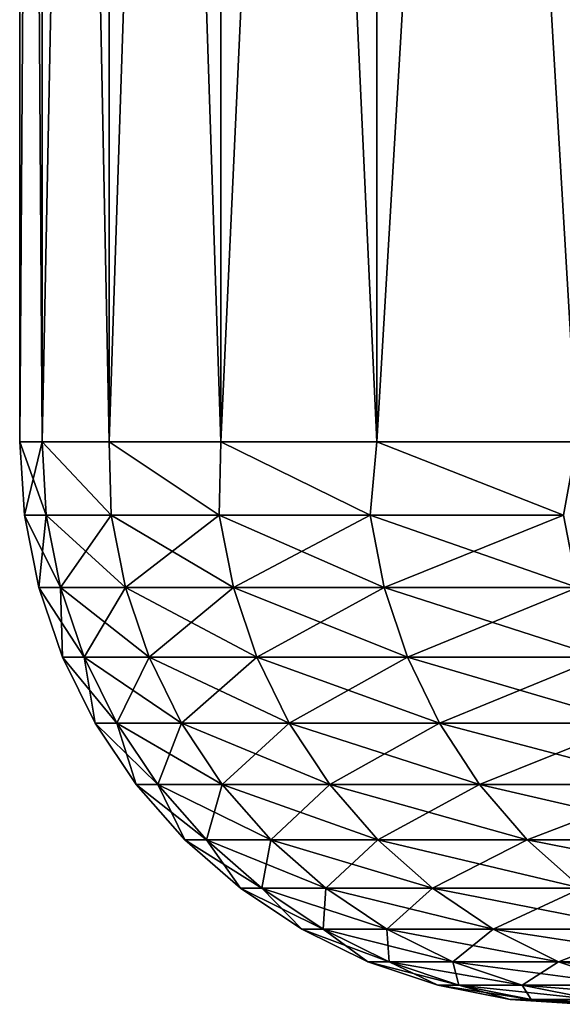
# Model space of a CAD drawing. Header units: metres. Extents: x -30 to 30, y -76 to 64.
# Tile 336 of 541: x -30 to -29.036, y 57.5 to 59.25. Entities that reach past the tile are written whole.
import ezdxf

# ---------------------------------------------------------------- set-up
doc = ezdxf.new("R2010")
doc.units = ezdxf.units.M
doc.layers.add('solid_508511', color=7, linetype='CONTINUOUS')

msp = doc.modelspace()

# ---------------------------------------------------------------- linework, layer by layer
at = {"layer": 'solid_508511'}
for points in [[(-30, 58.5), (-30, 64.5), (-29.960224, 64.5, -1.544322)], [(-29.960222, 58.5, -1.544363), (-30, 58.5), (-29.960224, 64.5, -1.544322)], [(-29.960222, 58.5, 1.544363), (-30, 64.5), (-30, 58.5)], [(-29.960222, 58.5, 1.544363), (-29.960224, 64.5, 1.544322), (-30, 64.5)], [(-29.960222, 58.5, -1.544363), (-29.960224, 64.5, -1.544322), (-29.840996, 64.5, -3.084619)], [(-29.840996, 58.5, 3.084631), (-29.840996, 64.5, 3.084619), (-29.960224, 64.5, 1.544322)], [(-29.960222, 58.5, 1.544363), (-29.840996, 58.5, 3.084631), (-29.960224, 64.5, 1.544322)], [(-29.840996, 58.5, -3.084631), (-29.960222, 58.5, -1.544363), (-29.840996, 64.5, -3.084619)], [(-29.840996, 58.5, -3.084631), (-29.840996, 64.5, -3.084619), (-29.642626, 64.5, -4.616762)], [(-29.642637, 58.5, -4.616719), (-29.840996, 58.5, -3.084631), (-29.642626, 64.5, -4.616762)], [(-29.642637, 58.5, 4.616719), (-29.642626, 64.5, 4.616762), (-29.840996, 64.5, 3.084619)], [(-29.840996, 58.5, 3.084631), (-29.642637, 58.5, 4.616719), (-29.840996, 64.5, 3.084619)], [(-29.642637, 58.5, -4.616719), (-29.642626, 64.5, -4.616762), (-29.365669, 64.5, -6.136566)], [(-29.365669, 58.5, -6.136565), (-29.642637, 58.5, -4.616719), (-29.365669, 64.5, -6.136566)], [(-29.642637, 58.5, 4.616719), (-29.365669, 58.5, 6.136565), (-29.642626, 64.5, 4.616762)], [(-29.365669, 58.5, 6.136565), (-29.365669, 64.5, 6.136566), (-29.642626, 64.5, 4.616762)], [(-29.365669, 58.5, -6.136565), (-29.365669, 64.5, -6.136566), (-29.010811, 64.5, -7.640211)], [(-29.01083, 58.5, -7.640138), (-29.365669, 58.5, -6.136565), (-29.010811, 64.5, -7.640211)], [(-29.01083, 58.5, 7.640138), (-29.010811, 64.5, 7.640211), (-29.365669, 64.5, 6.136566)], [(-29.365669, 58.5, 6.136565), (-29.01083, 58.5, 7.640138), (-29.365669, 64.5, 6.136566)], [(-29.991446, 58.369473), (-30, 58.5), (-29.960222, 58.5, -1.544363)], [(-29.952951, 58.369473, 1.519042), (-29.960222, 58.5, 1.544363), (-30, 58.5)], [(-29.952951, 58.369473, 1.519042), (-30, 58.5), (-29.991446, 58.369473)], [(-29.952951, 58.369473, -1.519042), (-29.991446, 58.369473), (-29.960222, 58.5, -1.544363)], [(-29.837568, 58.369473, -3.034184), (-29.960222, 58.5, -1.544363), (-29.840996, 58.5, -3.084631)], [(-29.837568, 58.369473, -3.034184), (-29.952951, 58.369473, -1.519042), (-29.960222, 58.5, -1.544363)], [(-29.837568, 58.369473, 3.034184), (-29.840996, 58.5, 3.084631), (-29.960222, 58.5, 1.544363)], [(-29.952951, 58.369473, 1.519042), (-29.837568, 58.369473, 3.034184), (-29.960222, 58.5, 1.544363)], [(-29.645594, 58.369473, -4.541538), (-29.840996, 58.5, -3.084631), (-29.642637, 58.5, -4.616719)], [(-29.645594, 58.369473, -4.541538), (-29.837568, 58.369473, -3.034184), (-29.840996, 58.5, -3.084631)], [(-29.645594, 58.369473, 4.541538), (-29.642637, 58.5, 4.616719), (-29.840996, 58.5, 3.084631)], [(-29.837568, 58.369473, 3.034184), (-29.645594, 58.369473, 4.541538), (-29.840996, 58.5, 3.084631)], [(-29.377518, 58.369473, -6.037233), (-29.645594, 58.369473, -4.541538), (-29.642637, 58.5, -4.616719)], [(-29.645594, 58.369473, 4.541538), (-29.377518, 58.369473, 6.037233), (-29.642637, 58.5, 4.616719)], [(-29.377518, 58.369473, -6.037233), (-29.642637, 58.5, -4.616719), (-29.365669, 58.5, -6.136565)], [(-29.377518, 58.369473, 6.037233), (-29.365669, 58.5, 6.136565), (-29.642637, 58.5, 4.616719)], [(-29.034031, 58.369473, -7.517432), (-29.377518, 58.369473, -6.037233), (-29.365669, 58.5, -6.136565)], [(-29.377518, 58.369473, 6.037233), (-29.034031, 58.369473, 7.517432), (-29.365669, 58.5, 6.136565)], [(-29.034031, 58.369473, -7.517432), (-29.365669, 58.5, -6.136565), (-29.01083, 58.5, -7.640138)], [(-29.034031, 58.369473, 7.517432), (-29.01083, 58.5, 7.640138), (-29.365669, 58.5, 6.136565)], [(-29.965893, 58.241055), (-29.991446, 58.369473), (-29.952951, 58.369473, -1.519042)], [(-29.927431, 58.241055, 1.517748), (-29.991446, 58.369473), (-29.965893, 58.241055)], [(-29.927431, 58.241055, 1.517748), (-29.952951, 58.369473, 1.519042), (-29.991446, 58.369473)], [(-29.927431, 58.241055, -1.517748), (-29.965893, 58.241055), (-29.952951, 58.369473, -1.519042)], [(-29.927431, 58.241055, -1.517748), (-29.952951, 58.369473, -1.519042), (-29.837568, 58.369473, -3.034184)], [(-29.812147, 58.241055, 3.031599), (-29.837568, 58.369473, 3.034184), (-29.952951, 58.369473, 1.519042)], [(-29.927431, 58.241055, 1.517748), (-29.812147, 58.241055, 3.031599), (-29.952951, 58.369473, 1.519042)], [(-29.812147, 58.241055, -3.031599), (-29.927431, 58.241055, -1.517748), (-29.837568, 58.369473, -3.034184)], [(-29.812147, 58.241055, -3.031599), (-29.837568, 58.369473, -3.034184), (-29.645594, 58.369473, -4.541538)], [(-29.620335, 58.241055, 4.537668), (-29.645594, 58.369473, 4.541538), (-29.837568, 58.369473, 3.034184)], [(-29.812147, 58.241055, 3.031599), (-29.620335, 58.241055, 4.537668), (-29.837568, 58.369473, 3.034184)], [(-29.620335, 58.241055, -4.537668), (-29.812147, 58.241055, -3.031599), (-29.645594, 58.369473, -4.541538)], [(-29.620335, 58.241055, -4.537668), (-29.645594, 58.369473, -4.541538), (-29.377518, 58.369473, -6.037233)], [(-29.352488, 58.241055, 6.03209), (-29.377518, 58.369473, 6.037233), (-29.645594, 58.369473, 4.541538)], [(-29.620335, 58.241055, 4.537668), (-29.352488, 58.241055, 6.03209), (-29.645594, 58.369473, 4.541538)], [(-29.352488, 58.241055, -6.03209), (-29.620335, 58.241055, -4.537668), (-29.377518, 58.369473, -6.037233)], [(-29.352488, 58.241055, -6.03209), (-29.377518, 58.369473, -6.037233), (-29.034031, 58.369473, -7.517432)], [(-29.009295, 58.241055, 7.511027), (-29.034031, 58.369473, 7.517432), (-29.377518, 58.369473, 6.037233)], [(-29.352488, 58.241055, 6.03209), (-29.009295, 58.241055, 7.511027), (-29.377518, 58.369473, 6.037233)], [(-29.009295, 58.241055, -7.511027), (-29.352488, 58.241055, -6.03209), (-29.034031, 58.369473, -7.517432)], [(-29.923779, 58.117073), (-29.965893, 58.241055), (-29.927431, 58.241055, -1.517748)], [(-29.885372, 58.117073, 1.515615), (-29.965893, 58.241055), (-29.923779, 58.117073)], [(-29.885372, 58.117073, 1.515615), (-29.927431, 58.241055, 1.517748), (-29.965893, 58.241055)], [(-29.885372, 58.117073, -1.515615), (-29.927431, 58.241055, -1.517748), (-29.812147, 58.241055, -3.031599)], [(-29.885372, 58.117073, -1.515615), (-29.923779, 58.117073), (-29.927431, 58.241055, -1.517748)], [(-29.77025, 58.117073, 3.027339), (-29.812147, 58.241055, 3.031599), (-29.927431, 58.241055, 1.517748)], [(-29.885372, 58.117073, 1.515615), (-29.77025, 58.117073, 3.027339), (-29.927431, 58.241055, 1.517748)], [(-29.77025, 58.117073, -3.027339), (-29.885372, 58.117073, -1.515615), (-29.812147, 58.241055, -3.031599)], [(-29.77025, 58.117073, -3.027339), (-29.812147, 58.241055, -3.031599), (-29.620335, 58.241055, -4.537668)], [(-29.578709, 58.117073, 4.531291), (-29.620335, 58.241055, 4.537668), (-29.812147, 58.241055, 3.031599)], [(-29.77025, 58.117073, 3.027339), (-29.578709, 58.117073, 4.531291), (-29.812147, 58.241055, 3.031599)], [(-29.578709, 58.117073, -4.531291), (-29.77025, 58.117073, -3.027339), (-29.620335, 58.241055, -4.537668)], [(-29.578709, 58.117073, -4.531291), (-29.620335, 58.241055, -4.537668), (-29.352488, 58.241055, -6.03209)], [(-29.311237, 58.117073, 6.023612), (-29.352488, 58.241055, 6.03209), (-29.620335, 58.241055, 4.537668)], [(-29.578709, 58.117073, 4.531291), (-29.311237, 58.117073, 6.023612), (-29.620335, 58.241055, 4.537668)], [(-29.311237, 58.117073, -6.023612), (-29.578709, 58.117073, -4.531291), (-29.352488, 58.241055, -6.03209)], [(-29.311237, 58.117073, -6.023612), (-29.352488, 58.241055, -6.03209), (-29.009295, 58.241055, -7.511027)], [(-28.968527, 58.117073, 7.500471), (-29.009295, 58.241055, 7.511027), (-29.352488, 58.241055, 6.03209)], [(-29.311237, 58.117073, 6.023612), (-28.968527, 58.117073, 7.500471), (-29.352488, 58.241055, 6.03209)], [(-28.968527, 58.117073, -7.500471), (-29.311237, 58.117073, -6.023612), (-29.009295, 58.241055, -7.511027)], [(-29.865829, 57.99966), (-29.923779, 58.117073), (-29.885372, 58.117073, -1.515615)], [(-29.827496, 57.99966, 1.512679), (-29.923779, 58.117073), (-29.865829, 57.99966)], [(-29.827496, 57.99966, 1.512679), (-29.885372, 58.117073, 1.515615), (-29.923779, 58.117073)], [(-29.827496, 57.99966, -1.512679), (-29.885372, 58.117073, -1.515615), (-29.77025, 58.117073, -3.027339)], [(-29.827496, 57.99966, -1.512679), (-29.865829, 57.99966), (-29.885372, 58.117073, -1.515615)], [(-29.712597, 57.99966, 3.021476), (-29.77025, 58.117073, 3.027339), (-29.885372, 58.117073, 1.515615)], [(-29.827496, 57.99966, 1.512679), (-29.712597, 57.99966, 3.021476), (-29.885372, 58.117073, 1.515615)], [(-29.712597, 57.99966, -3.021476), (-29.827496, 57.99966, -1.512679), (-29.77025, 58.117073, -3.027339)], [(-29.712597, 57.99966, -3.021476), (-29.77025, 58.117073, -3.027339), (-29.578709, 58.117073, -4.531291)], [(-29.521425, 57.99966, 4.522516), (-29.578709, 58.117073, 4.531291), (-29.77025, 58.117073, 3.027339)], [(-29.712597, 57.99966, 3.021476), (-29.521425, 57.99966, 4.522516), (-29.77025, 58.117073, 3.027339)], [(-29.521425, 57.99966, -4.522516), (-29.712597, 57.99966, -3.021476), (-29.578709, 58.117073, -4.531291)], [(-29.521425, 57.99966, -4.522516), (-29.578709, 58.117073, -4.531291), (-29.311237, 58.117073, -6.023612)], [(-29.254475, 57.99966, 6.011947), (-29.311237, 58.117073, 6.023612), (-29.578709, 58.117073, 4.531291)], [(-29.521425, 57.99966, 4.522516), (-29.254475, 57.99966, 6.011947), (-29.578709, 58.117073, 4.531291)], [(-29.254475, 57.99966, -6.011947), (-29.521425, 57.99966, -4.522516), (-29.311237, 58.117073, -6.023612)], [(-29.254475, 57.99966, -6.011947), (-29.311237, 58.117073, -6.023612), (-28.968527, 58.117073, -7.500471)], [(-28.912426, 57.99966, 7.485946), (-28.968527, 58.117073, 7.500471), (-29.311237, 58.117073, 6.023612)], [(-29.254475, 57.99966, 6.011947), (-28.912426, 57.99966, 7.485946), (-29.311237, 58.117073, 6.023612)], [(-28.912426, 57.99966, -7.485946), (-29.254475, 57.99966, -6.011947), (-28.968527, 58.117073, -7.500471)], [(-29.793034, 57.890823), (-29.865829, 57.99966), (-29.827496, 57.99966, -1.512679)], [(-29.754795, 57.890823, 1.508992), (-29.865829, 57.99966), (-29.793034, 57.890823)], [(-29.754795, 57.890823, 1.508992), (-29.827496, 57.99966, 1.512679), (-29.865829, 57.99966)], [(-29.754795, 57.890823, -1.508992), (-29.827496, 57.99966, -1.512679), (-29.712597, 57.99966, -3.021476)], [(-29.754795, 57.890823, -1.508992), (-29.793034, 57.890823), (-29.827496, 57.99966, -1.512679)], [(-29.640177, 57.890823, 3.014111), (-29.712597, 57.99966, 3.021476), (-29.827496, 57.99966, 1.512679)], [(-29.754795, 57.890823, 1.508992), (-29.640177, 57.890823, 3.014111), (-29.827496, 57.99966, 1.512679)], [(-29.640177, 57.890823, -3.014111), (-29.754795, 57.890823, -1.508992), (-29.712597, 57.99966, -3.021476)], [(-29.640177, 57.890823, -3.014111), (-29.712597, 57.99966, -3.021476), (-29.521425, 57.99966, -4.522516)], [(-29.449471, 57.890823, 4.511493), (-29.521425, 57.99966, 4.522516), (-29.712597, 57.99966, 3.021476)], [(-29.640177, 57.890823, 3.014111), (-29.449471, 57.890823, 4.511493), (-29.712597, 57.99966, 3.021476)], [(-29.449471, 57.890823, -4.511493), (-29.640177, 57.890823, -3.014111), (-29.521425, 57.99966, -4.522516)], [(-29.449471, 57.890823, -4.511493), (-29.521425, 57.99966, -4.522516), (-29.254475, 57.99966, -6.011947)], [(-29.183168, 57.890823, 5.997294), (-29.254475, 57.99966, 6.011947), (-29.521425, 57.99966, 4.522516)], [(-29.449471, 57.890823, 4.511493), (-29.183168, 57.890823, 5.997294), (-29.521425, 57.99966, 4.522516)], [(-29.183168, 57.890823, -5.997294), (-29.449471, 57.890823, -4.511493), (-29.254475, 57.99966, -6.011947)], [(-29.183168, 57.890823, -5.997294), (-29.254475, 57.99966, -6.011947), (-28.912426, 57.99966, -7.485946)], [(-28.841955, 57.890823, 7.4677), (-28.912426, 57.99966, 7.485946), (-29.254475, 57.99966, 6.011947)], [(-29.183168, 57.890823, 5.997294), (-28.841955, 57.890823, 7.4677), (-29.254475, 57.99966, 6.011947)], [(-28.841955, 57.890823, -7.4677), (-29.183168, 57.890823, -5.997294), (-28.912426, 57.99966, -7.485946)], [(-29.706644, 57.792431), (-29.793034, 57.890823), (-29.754795, 57.890823, -1.508992)], [(-29.668516, 57.792431, 1.504617), (-29.793034, 57.890823), (-29.706644, 57.792431)], [(-29.668516, 57.792431, 1.504617), (-29.754795, 57.890823, 1.508992), (-29.793034, 57.890823)], [(-29.668516, 57.792431, -1.504617), (-29.754795, 57.890823, -1.508992), (-29.640177, 57.890823, -3.014111)], [(-29.668516, 57.792431, -1.504617), (-29.706644, 57.792431), (-29.754795, 57.890823, -1.508992)], [(-29.554228, 57.792431, 3.005371), (-29.640177, 57.890823, 3.014111), (-29.754795, 57.890823, 1.508992)], [(-29.668516, 57.792431, 1.504617), (-29.554228, 57.792431, 3.005371), (-29.754795, 57.890823, 1.508992)], [(-29.554228, 57.792431, -3.005371), (-29.668516, 57.792431, -1.504617), (-29.640177, 57.890823, -3.014111)], [(-29.554228, 57.792431, -3.005371), (-29.640177, 57.890823, -3.014111), (-29.449471, 57.890823, -4.511493)], [(-29.364077, 57.792431, 4.498411), (-29.449471, 57.890823, 4.511493), (-29.640177, 57.890823, 3.014111)], [(-29.554228, 57.792431, 3.005371), (-29.364077, 57.792431, 4.498411), (-29.640177, 57.890823, 3.014111)], [(-29.364077, 57.792431, -4.498411), (-29.554228, 57.792431, -3.005371), (-29.449471, 57.890823, -4.511493)], [(-29.364077, 57.792431, -4.498411), (-29.449471, 57.890823, -4.511493), (-29.183168, 57.890823, -5.997294)], [(-29.098547, 57.792431, 5.979903), (-29.183168, 57.890823, 5.997294), (-29.449471, 57.890823, 4.511493)], [(-29.364077, 57.792431, 4.498411), (-29.098547, 57.792431, 5.979903), (-29.449471, 57.890823, 4.511493)], [(-29.098547, 57.792431, -5.979903), (-29.364077, 57.792431, -4.498411), (-29.183168, 57.890823, -5.997294)], [(-29.098547, 57.792431, -5.979903), (-29.183168, 57.890823, -5.997294), (-28.841955, 57.890823, -7.4677)], [(-28.758322, 57.792431, 7.446045), (-28.841955, 57.890823, 7.4677), (-29.183168, 57.890823, 5.997294)], [(-29.098547, 57.792431, 5.979903), (-28.758322, 57.792431, 7.446045), (-29.183168, 57.890823, 5.997294)], [(-28.758322, 57.792431, -7.446045), (-29.098547, 57.792431, -5.979903), (-28.841955, 57.890823, -7.4677)], [(-29.608139, 57.706169), (-29.706644, 57.792431), (-29.668516, 57.792431, -1.504617)], [(-29.570137, 57.706169, 1.499628), (-29.706644, 57.792431), (-29.608139, 57.706169)], [(-29.570137, 57.706169, 1.499628), (-29.668516, 57.792431, 1.504617), (-29.706644, 57.792431)], [(-29.570137, 57.706169, -1.499628), (-29.668516, 57.792431, -1.504617), (-29.554228, 57.792431, -3.005371)], [(-29.570137, 57.706169, -1.499628), (-29.608139, 57.706169), (-29.668516, 57.792431, -1.504617)], [(-29.456228, 57.706169, 2.995406), (-29.554228, 57.792431, 3.005371), (-29.668516, 57.792431, 1.504617)], [(-29.570137, 57.706169, 1.499628), (-29.456228, 57.706169, 2.995406), (-29.668516, 57.792431, 1.504617)], [(-29.456228, 57.706169, -2.995406), (-29.570137, 57.706169, -1.499628), (-29.554228, 57.792431, -3.005371)], [(-29.456228, 57.706169, -2.995406), (-29.554228, 57.792431, -3.005371), (-29.364077, 57.792431, -4.498411)], [(-29.266706, 57.706169, 4.483495), (-29.364077, 57.792431, 4.498411), (-29.554228, 57.792431, 3.005371)], [(-29.456228, 57.706169, 2.995406), (-29.266706, 57.706169, 4.483495), (-29.554228, 57.792431, 3.005371)], [(-29.266706, 57.706169, -4.483495), (-29.456228, 57.706169, -2.995406), (-29.364077, 57.792431, -4.498411)], [(-29.266706, 57.706169, -4.483495), (-29.364077, 57.792431, -4.498411), (-29.098547, 57.792431, -5.979903)], [(-29.002058, 57.706169, 5.960074), (-29.098547, 57.792431, 5.979903), (-29.364077, 57.792431, 4.498411)], [(-29.266706, 57.706169, 4.483495), (-29.002058, 57.706169, 5.960074), (-29.364077, 57.792431, 4.498411)], [(-29.002058, 57.706169, -5.960074), (-29.266706, 57.706169, -4.483495), (-29.098547, 57.792431, -5.979903)], [(-29.002058, 57.706169, -5.960074), (-29.098547, 57.792431, -5.979903), (-28.758322, 57.792431, -7.446045)], [(-28.662962, 57.706169, 7.421355), (-28.758322, 57.792431, 7.446045), (-29.098547, 57.792431, 5.979903)], [(-29.002058, 57.706169, 5.960074), (-28.662962, 57.706169, 7.421355), (-29.098547, 57.792431, 5.979903)], [(-29.499207, 57.633518), (-29.608139, 57.706169), (-29.570137, 57.706169, -1.499628)], [(-29.461344, 57.633518, 1.49411), (-29.608139, 57.706169), (-29.499207, 57.633518)], [(-29.461344, 57.633518, 1.49411), (-29.570137, 57.706169, 1.499628), (-29.608139, 57.706169)], [(-29.461344, 57.633518, -1.49411), (-29.570137, 57.706169, -1.499628), (-29.456228, 57.706169, -2.995406)], [(-29.461344, 57.633518, -1.49411), (-29.499207, 57.633518), (-29.570137, 57.706169, -1.499628)], [(-29.347855, 57.633518, 2.984385), (-29.456228, 57.706169, 2.995406), (-29.570137, 57.706169, 1.499628)], [(-29.461344, 57.633518, 1.49411), (-29.347855, 57.633518, 2.984385), (-29.570137, 57.706169, 1.499628)], [(-29.347855, 57.633518, -2.984385), (-29.461344, 57.633518, -1.49411), (-29.456228, 57.706169, -2.995406)], [(-29.347855, 57.633518, -2.984385), (-29.456228, 57.706169, -2.995406), (-29.266706, 57.706169, -4.483495)], [(-29.159031, 57.633518, 4.466999), (-29.266706, 57.706169, 4.483495), (-29.456228, 57.706169, 2.995406)], [(-29.347855, 57.633518, 2.984385), (-29.159031, 57.633518, 4.466999), (-29.456228, 57.706169, 2.995406)], [(-29.159031, 57.633518, -4.466999), (-29.347855, 57.633518, -2.984385), (-29.266706, 57.706169, -4.483495)], [(-29.159031, 57.633518, -4.466999), (-29.266706, 57.706169, -4.483495), (-29.002058, 57.706169, -5.960074)], [(-28.895355, 57.633518, 5.938147), (-29.002058, 57.706169, 5.960074), (-29.266706, 57.706169, 4.483495)], [(-29.159031, 57.633518, 4.466999), (-28.895355, 57.633518, 5.938147), (-29.266706, 57.706169, 4.483495)], [(-28.895355, 57.633518, -5.938147), (-29.159031, 57.633518, -4.466999), (-29.002058, 57.706169, -5.960074)], [(-29.381716, 57.575722), (-29.499207, 57.633518), (-29.461344, 57.633518, -1.49411)], [(-29.344004, 57.575722, 1.48816), (-29.499207, 57.633518), (-29.381716, 57.575722)], [(-29.344004, 57.575722, 1.48816), (-29.461344, 57.633518, 1.49411), (-29.499207, 57.633518)], [(-29.344004, 57.575722, -1.48816), (-29.461344, 57.633518, -1.49411), (-29.347855, 57.633518, -2.984385)], [(-29.344004, 57.575722, -1.48816), (-29.381716, 57.575722), (-29.461344, 57.633518, -1.49411)], [(-29.230968, 57.575722, 2.972499), (-29.347855, 57.633518, 2.984385), (-29.461344, 57.633518, 1.49411)], [(-29.344004, 57.575722, 1.48816), (-29.230968, 57.575722, 2.972499), (-29.461344, 57.633518, 1.49411)], [(-29.230968, 57.575722, -2.972499), (-29.347855, 57.633518, -2.984385), (-29.159031, 57.633518, -4.466999)], [(-29.230968, 57.575722, -2.972499), (-29.344004, 57.575722, -1.48816), (-29.347855, 57.633518, -2.984385)], [(-29.042896, 57.575722, 4.449208), (-29.159031, 57.633518, 4.466999), (-29.347855, 57.633518, 2.984385)], [(-29.230968, 57.575722, 2.972499), (-29.042896, 57.575722, 4.449208), (-29.347855, 57.633518, 2.984385)], [(-29.042896, 57.575722, -4.449208), (-29.230968, 57.575722, -2.972499), (-29.159031, 57.633518, -4.466999)], [(-29.042896, 57.575722, -4.449208), (-29.159031, 57.633518, -4.466999), (-28.895355, 57.633518, -5.938147)], [(-28.78027, 57.575722, 5.914496), (-28.895355, 57.633518, 5.938147), (-29.159031, 57.633518, 4.466999)], [(-29.042896, 57.575722, 4.449208), (-28.78027, 57.575722, 5.914496), (-29.159031, 57.633518, 4.466999)], [(-28.78027, 57.575722, -5.914496), (-29.042896, 57.575722, -4.449208), (-28.895355, 57.633518, -5.938147)], [(-29.257681, 57.533772), (-29.381716, 57.575722), (-29.344004, 57.575722, -1.48816)], [(-29.220129, 57.533772, 1.481877), (-29.381716, 57.575722), (-29.257681, 57.533772)], [(-29.220129, 57.533772, 1.481877), (-29.344004, 57.575722, 1.48816), (-29.381716, 57.575722)], [(-29.220129, 57.533772, -1.481877), (-29.344004, 57.575722, -1.48816), (-29.230968, 57.575722, -2.972499)], [(-29.220129, 57.533772, -1.481877), (-29.257681, 57.533772), (-29.344004, 57.575722, -1.48816)], [(-29.107569, 57.533772, 2.95995), (-29.230968, 57.575722, 2.972499), (-29.344004, 57.575722, 1.48816)], [(-29.220129, 57.533772, 1.481877), (-29.107569, 57.533772, 2.95995), (-29.344004, 57.575722, 1.48816)], [(-29.107569, 57.533772, -2.95995), (-29.230968, 57.575722, -2.972499), (-29.042896, 57.575722, -4.449208)], [(-29.107569, 57.533772, -2.95995), (-29.220129, 57.533772, -1.481877), (-29.230968, 57.575722, -2.972499)], [(-28.92029, 57.533772, 4.430426), (-29.042896, 57.575722, 4.449208), (-29.230968, 57.575722, 2.972499)], [(-29.107569, 57.533772, 2.95995), (-28.92029, 57.533772, 4.430426), (-29.230968, 57.575722, 2.972499)], [(-28.92029, 57.533772, -4.430426), (-29.107569, 57.533772, -2.95995), (-29.042896, 57.575722, -4.449208)], [(-28.92029, 57.533772, -4.430426), (-29.042896, 57.575722, -4.449208), (-28.78027, 57.575722, -5.914496)], [(-28.658775, 57.533772, 5.889528), (-28.78027, 57.575722, 5.914496), (-29.042896, 57.575722, 4.449208)], [(-28.92029, 57.533772, 4.430426), (-28.658775, 57.533772, 5.889528), (-29.042896, 57.575722, 4.449208)], [(-29.129229, 57.508385), (-29.257681, 57.533772), (-29.220129, 57.533772, -1.481877)], [(-29.091841, 57.508385, 1.475371), (-29.257681, 57.533772), (-29.129229, 57.508385)], [(-29.091841, 57.508385, 1.475371), (-29.220129, 57.533772, 1.481877), (-29.257681, 57.533772)], [(-29.091841, 57.508385, -1.475371), (-29.220129, 57.533772, -1.481877), (-29.107569, 57.533772, -2.95995)], [(-29.091841, 57.508385, -1.475371), (-29.129229, 57.508385), (-29.220129, 57.533772, -1.481877)], [(-28.979776, 57.508385, 2.946955), (-29.107569, 57.533772, 2.95995), (-29.220129, 57.533772, 1.481877)], [(-29.091841, 57.508385, 1.475371), (-28.979776, 57.508385, 2.946955), (-29.220129, 57.533772, 1.481877)], [(-28.979776, 57.508385, -2.946955), (-29.107569, 57.533772, -2.95995), (-28.92029, 57.533772, -4.430426)], [(-28.979776, 57.508385, -2.946955), (-29.091841, 57.508385, -1.475371), (-29.107569, 57.533772, -2.95995)], [(-28.79332, 57.508385, 4.410975), (-28.92029, 57.533772, 4.430426), (-29.107569, 57.533772, 2.95995)], [(-28.979776, 57.508385, 2.946955), (-28.79332, 57.508385, 4.410975), (-29.107569, 57.533772, 2.95995)], [(-29.129229, 57.508385), (-29, 57.5), (-28.990107, 57.5, 0.75782)], [(-29.091841, 57.508385, -1.475371), (-29, 57.5), (-29.129229, 57.508385)], [(-29.091841, 57.508385, 1.475371), (-29.129229, 57.508385), (-28.990107, 57.5, 0.75782)], [(-29.091841, 57.508385, -1.475371), (-28.990107, 57.5, -0.757815), (-29, 57.5)], [(-29.091841, 57.508385, 1.475371), (-28.990107, 57.5, 0.75782), (-28.960369, 57.5, 1.515476)], [(-29.091841, 57.508385, 1.475371), (-28.960369, 57.5, 1.515476), (-28.910788, 57.5, 2.272982)], [(-29.091841, 57.508385, 1.475371), (-28.910788, 57.5, 2.272982), (-28.979776, 57.508385, 2.946955)], [(-29.091841, 57.508385, -1.475371), (-28.960369, 57.5, -1.515467), (-28.990107, 57.5, -0.757815)], [(-28.979776, 57.508385, -2.946955), (-28.960369, 57.5, -1.515467), (-29.091841, 57.508385, -1.475371)]]:
    msp.add_3dface(points, dxfattribs=at)

doc.saveas('drawing.dxf')
